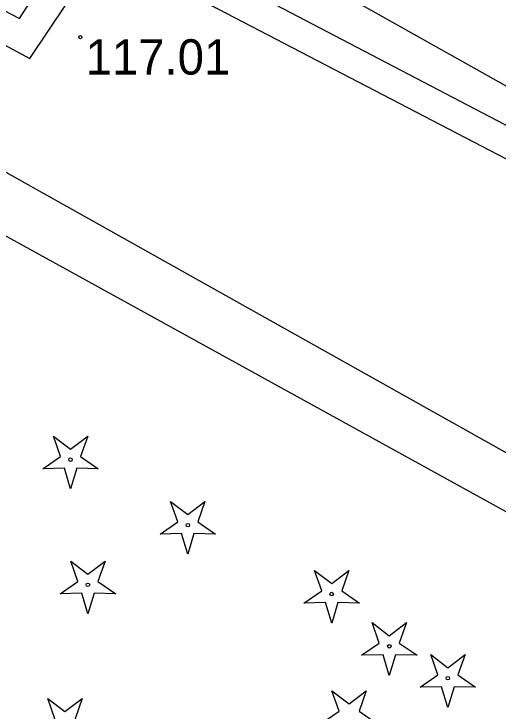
# Model space of a CAD drawing. Extents: x 6434771 to 6436222, y 5663454 to 5664782.
# Drawn here: x 6435105 to 6435118.69, y 5664082.27 to 5664102 of the extents above; entities that cross this region are included whole.
import ezdxf

# ---------------------------------------------------------------- set-up
doc = ezdxf.new("R2010")
doc.units = 0
for name, color, linetype in [('Warstwa 10', 7, 'Continuous'), ('Warstwa 12', 7, 'Continuous'), ('Warstwa 25', 7, 'Continuous'), ('Warstwa 5', 7, 'Continuous'), ('Warstwa 9', 7, 'Continuous')]:
    doc.layers.add(name, color=color, linetype=linetype)

msp = doc.modelspace()

# ---------------------------------------------------------------- linework, layer by layer
at = {"layer": 'Warstwa 10'}
msp.add_lwpolyline([(6435046.079, 5664124.205), (6435047.631, 5664124.54), (6435048.908, 5664124.579), (6435050.157, 5664124.536), (6435053.96, 5664123.568), (6435061.296, 5664119.513), (6435075.01, 5664112.022), (6435088.451, 5664104.725), (6435095.571, 5664100.781), (6435120.946, 5664086.8), (6435133.821, 5664079.593)], dxfattribs=at)
for points in [[(6435105.818, 5664089.13), (6435106.32, 5664089.477), (6435106.118, 5664090.053), (6435106.603, 5664089.683), (6435107.088, 5664090.053), (6435106.886, 5664089.477), (6435107.388, 5664089.13), (6435106.778, 5664089.144), (6435106.603, 5664088.56), (6435106.428, 5664089.144)], [(6435109.133, 5664087.279), (6435109.635, 5664087.626), (6435109.433, 5664088.202), (6435109.918, 5664087.832), (6435110.403, 5664088.202), (6435110.201, 5664087.626), (6435110.703, 5664087.279), (6435110.093, 5664087.293), (6435109.918, 5664086.709), (6435109.743, 5664087.293)], [(6435106.309, 5664085.59), (6435106.811, 5664085.937), (6435106.609, 5664086.513), (6435107.094, 5664086.143), (6435107.579, 5664086.513), (6435107.377, 5664085.937), (6435107.879, 5664085.59), (6435107.269, 5664085.604), (6435107.094, 5664085.02), (6435106.919, 5664085.604)], [(6435113.202, 5664085.329), (6435113.704, 5664085.676), (6435113.502, 5664086.252), (6435113.987, 5664085.882), (6435114.472, 5664086.252), (6435114.27, 5664085.676), (6435114.772, 5664085.329), (6435114.162, 5664085.343), (6435113.987, 5664084.759), (6435113.812, 5664085.343)], [(6435114.83, 5664083.851), (6435115.332, 5664084.198), (6435115.13, 5664084.774), (6435115.615, 5664084.404), (6435116.1, 5664084.774), (6435115.898, 5664084.198), (6435116.4, 5664083.851), (6435115.79, 5664083.865), (6435115.615, 5664083.281), (6435115.44, 5664083.865)], [(6435116.487, 5664082.947), (6435116.989, 5664083.294), (6435116.787, 5664083.87), (6435117.272, 5664083.5), (6435117.757, 5664083.87), (6435117.555, 5664083.294), (6435118.057, 5664082.947), (6435117.447, 5664082.961), (6435117.272, 5664082.377), (6435117.097, 5664082.961)], [(6435113.694, 5664081.921), (6435114.196, 5664082.268), (6435113.994, 5664082.844), (6435114.479, 5664082.474), (6435114.964, 5664082.844), (6435114.762, 5664082.268), (6435115.264, 5664081.921), (6435114.654, 5664081.935), (6435114.479, 5664081.351), (6435114.304, 5664081.935)], [(6435105.661, 5664081.709), (6435106.163, 5664082.056), (6435105.961, 5664082.632), (6435106.446, 5664082.262), (6435106.931, 5664082.632), (6435106.729, 5664082.056), (6435107.231, 5664081.709), (6435106.621, 5664081.723), (6435106.446, 5664081.139), (6435106.271, 5664081.723)]]:
    msp.add_lwpolyline(points, close=True, dxfattribs=at)
for centre in [(6435106.603, 5664089.385), (6435109.918, 5664087.534), (6435107.094, 5664085.845), (6435113.987, 5664085.584), (6435115.615, 5664084.106), (6435117.272, 5664083.202)]:
    msp.add_circle(centre, 0.05, dxfattribs=at)
at = {"layer": 'Warstwa 12'}
for points in [[(6435019.626, 5664139.809), (6435022.416, 5664140.963), (6435055.23, 5664158.358), (6435068.744, 5664125.591), (6435099.686, 5664108.946), (6435098.164, 5664105.514), (6435105.16, 5664101.869), (6435107.178, 5664104.995), (6435126.607, 5664094.829), (6435146.59, 5664084.207), (6435148.447, 5664083.164)], [(6435019.626, 5664139.809), (6435022.448, 5664140.293), (6435054.878, 5664157.362), (6435068.165, 5664124.848), (6435098.541, 5664108.59), (6435097.1, 5664105.247), (6435105.447, 5664100.735), (6435107.524, 5664103.84), (6435125.9, 5664094.267), (6435146.101, 5664083.522), (6435147.791, 5664082.642)]]:
    msp.add_lwpolyline(points, dxfattribs=at)
at = {"layer": 'Warstwa 25'}
msp.add_circle((6435106.88, 5664101.34), 0.045, dxfattribs=at)
at = {"layer": 'Warstwa 5'}
msp.add_line((6435099.284, 5664100.59), (6435120.383, 5664088.764), dxfattribs=at)
at = {"layer": 'Warstwa 9'}
for p, q in [((6435069.958, 5664127.537), (6435125.057, 5664096.498)), ((6435099.284, 5664100.59), (6435120.383, 5664088.764))]:
    msp.add_line(p, q, dxfattribs=at)

# ---------------------------------------------------------------- texts
at = {"layer": 'Warstwa 25'}
msp.add_text('117.01', height=1, dxfattribs=at).set_placement((6435107.029, 5664100.28))

doc.saveas('drawing.dxf')
